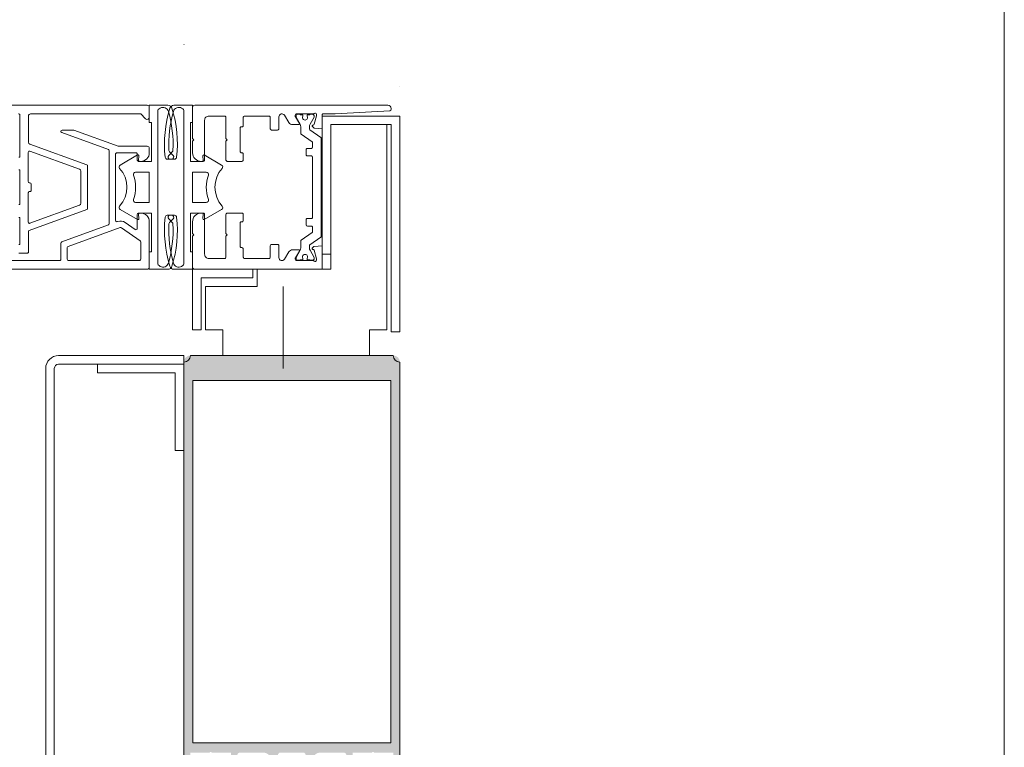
# Model space of a CAD drawing. Header units: metres. Extents: x -3.6 to 84.5, y -11 to 16.8.
# Tile 432 of 656: x 57.902 to 58.13, y -0.12 to 0.049. Entities that reach past the tile are written whole.
import ezdxf

# ---------------------------------------------------------------- set-up
doc = ezdxf.new("R2010")
doc.units = ezdxf.units.M
doc.header["$MEASUREMENT"] = 0
doc.linetypes.add('MITTE', pattern=[0.0508, 0.03175, -0.00635, 0.00635, -0.00635])
doc.linetypes.add('Strichlinie doppelt', pattern=[0.546806, 0.264583, -0.105833, 0.070556, -0.105833])
for name, color, linetype in [('301 - Elemente.Linie', 7, 'Continuous'), ('302 - Elemente.Schraffur', 7, 'Continuous'), ('451 - Universal.Achsen Raster', 7, 'Continuous')]:
    doc.layers.add(name, color=color, linetype=linetype)

msp = doc.modelspace()

# ---------------------------------------------------------------- hatches: boundary and pattern name
at = {"layer": '302 - Elemente.Schraffur', "linetype": 'Continuous', "lineweight": 5}
h = msp.add_hatch(color=7, dxfattribs=at)
h.paths.add_polyline_path([(57.93999, -0.134), (57.94189, -0.134), (57.94269, -0.1332), (57.94269, -0.1326), (57.94149, -0.1326), (57.94149, -0.1299), (57.94594, -0.1299), (57.94594, -0.12988), (57.94595, -0.12986), (57.94596, -0.12984), (57.94597, -0.12982), (57.94598, -0.1298), (57.946, -0.12979), (57.94601, -0.12977), (57.94603, -0.12976), (57.94605, -0.12974), (57.94606, -0.12973), (57.94608, -0.12972), (57.9461, -0.12971), (57.94612, -0.12971), (57.94615, -0.1297), (57.94617, -0.1297), (57.94619, -0.1297), (57.94621, -0.1297), (57.94623, -0.1297), (57.94625, -0.12971), (57.94627, -0.12971), (57.94629, -0.12972), (57.94631, -0.12973), (57.94633, -0.12974), (57.94635, -0.12976), (57.94637, -0.12977), (57.94638, -0.12979), (57.94639, -0.1298), (57.94641, -0.12982), (57.94642, -0.12984), (57.94643, -0.12986), (57.94643, -0.12988), (57.94644, -0.1299), (57.95089, -0.1299), (57.95089, -0.1326), (57.94969, -0.1326), (57.94969, -0.1332), (57.95059, -0.1341), (57.95189, -0.1341), (57.95191, -0.1341), (57.95194, -0.1341), (57.95196, -0.13409), (57.95199, -0.13409), (57.95201, -0.13408), (57.95203, -0.13408), (57.95206, -0.13407), (57.95208, -0.13406), (57.9521, -0.13405), (57.95212, -0.13404), (57.95215, -0.13403), (57.95217, -0.13402), (57.95219, -0.134), (57.95221, -0.13399), (57.95222, -0.13397), (57.95224, -0.13395), (57.95226, -0.13394), (57.95228, -0.13392), (57.95229, -0.1339), (57.9523, -0.13388), (57.95232, -0.13386), (57.95233, -0.13384), (57.95234, -0.13381), (57.95235, -0.13379), (57.95236, -0.13377), (57.95237, -0.13375), (57.95237, -0.13372), (57.95238, -0.1337), (57.95238, -0.13367), (57.95239, -0.13365), (57.95239, -0.13362), (57.95239, -0.1336), (57.95239, -0.1215), (57.95239, -0.12148), (57.95239, -0.12145), (57.95239, -0.12143), (57.9524, -0.1214), (57.9524, -0.12138), (57.95241, -0.12135), (57.95242, -0.12133), (57.95243, -0.12131), (57.95244, -0.12129), (57.95245, -0.12126), (57.95246, -0.12124), (57.95247, -0.12122), (57.95249, -0.1212), (57.9525, -0.12118), (57.95252, -0.12116), (57.95254, -0.12115), (57.95255, -0.12113), (57.95257, -0.12111), (57.95259, -0.1211), (57.95261, -0.12108), (57.95263, -0.12107), (57.95265, -0.12106), (57.95268, -0.12105), (57.9527, -0.12104), (57.95272, -0.12103), (57.95274, -0.12102), (57.95277, -0.12101), (57.95279, -0.12101), (57.95282, -0.12101), (57.95284, -0.121), (57.95286, -0.121), (57.95289, -0.121), (57.95849, -0.121), (57.95856, -0.121), (57.95864, -0.12101), (57.95871, -0.12102), (57.95878, -0.12103), (57.95885, -0.12104), (57.95892, -0.12106), (57.95899, -0.12109), (57.95906, -0.12111), (57.95913, -0.12114), (57.9592, -0.12118), (57.95926, -0.12121), (57.95932, -0.12125), (57.95938, -0.1213), (57.95944, -0.12134), (57.9595, -0.12139), (57.95955, -0.12144), (57.9596, -0.12149), (57.95965, -0.12155), (57.95969, -0.12161), (57.95974, -0.12167), (57.95978, -0.12173), (57.95981, -0.12179), (57.95984, -0.12186), (57.95987, -0.12193), (57.9599, -0.12199), (57.95992, -0.12206), (57.95994, -0.12214), (57.95996, -0.12221), (57.95997, -0.12228), (57.95998, -0.12235), (57.95999, -0.12243), (57.95999, -0.1225), (57.95999, -0.1495), (57.95999, -0.14952), (57.95999, -0.14955), (57.95999, -0.14957), (57.96, -0.1496), (57.96, -0.14962), (57.96001, -0.14965), (57.96002, -0.14967), (57.96003, -0.14969), (57.96004, -0.14971), (57.96005, -0.14974), (57.96006, -0.14976), (57.96007, -0.14978), (57.96009, -0.1498), (57.9601, -0.14982), (57.96012, -0.14984), (57.96014, -0.14985), (57.96015, -0.14987), (57.96017, -0.14989), (57.96019, -0.1499), (57.96021, -0.14992), (57.96023, -0.14993), (57.96025, -0.14994), (57.96028, -0.14995), (57.9603, -0.14996), (57.96032, -0.14997), (57.96034, -0.14998), (57.96037, -0.14998), (57.96039, -0.14999), (57.96042, -0.14999), (57.96044, -0.15), (57.96046, -0.15), (57.96049, -0.15), (57.96149, -0.15), (57.96154, -0.15), (57.96159, -0.15), (57.96164, -0.14999), (57.96168, -0.14998), (57.96173, -0.14997), (57.96178, -0.14996), (57.96183, -0.14994), (57.96187, -0.14992), (57.96192, -0.1499), (57.96196, -0.14988), (57.962, -0.14986), (57.96204, -0.14983), (57.96208, -0.1498), (57.96212, -0.14977), (57.96216, -0.14974), (57.9622, -0.14971), (57.96223, -0.14967), (57.96226, -0.14963), (57.96229, -0.1496), (57.96232, -0.14956), (57.96235, -0.14951), (57.96237, -0.14947), (57.96239, -0.14943), (57.96241, -0.14938), (57.96243, -0.14934), (57.96245, -0.14929), (57.96246, -0.14924), (57.96247, -0.1492), (57.96248, -0.14915), (57.96248, -0.1491), (57.96249, -0.14905), (57.96249, -0.149), (57.96299, -0.14871), (57.96299, -0.14749), (57.96249, -0.1472), (57.96299, -0.14691), (57.96299, -0.14569), (57.96249, -0.1454), (57.96299, -0.14511), (57.96299, -0.14389), (57.96249, -0.1436), (57.96299, -0.14331), (57.96299, -0.14209), (57.96249, -0.1418), (57.96299, -0.14151), (57.96299, -0.14029), (57.96249, -0.14), (57.96299, -0.13971), (57.96299, -0.13849), (57.96249, -0.1382), (57.96299, -0.13791), (57.96299, -0.13669), (57.96249, -0.1364), (57.96299, -0.13611), (57.96299, -0.13416), (57.96412, -0.1322), (57.96416, -0.13214), (57.9642, -0.13209), (57.96424, -0.13204), (57.96428, -0.13199), (57.96433, -0.13195), (57.96438, -0.13191), (57.96443, -0.13187), (57.96449, -0.13183), (57.96455, -0.1318), (57.96461, -0.13178), (57.96467, -0.13175), (57.96473, -0.13173), (57.96479, -0.13172), (57.96486, -0.13171), (57.96492, -0.1317), (57.96499, -0.1317), (57.96505, -0.1317), (57.96512, -0.13171), (57.96518, -0.13172), (57.96525, -0.13173), (57.96531, -0.13175), (57.96537, -0.13178), (57.96543, -0.1318), (57.96549, -0.13183), (57.96554, -0.13187), (57.9656, -0.13191), (57.96565, -0.13195), (57.9657, -0.13199), (57.96574, -0.13204), (57.96578, -0.13209), (57.96582, -0.13214), (57.96586, -0.1322), (57.96699, -0.13416), (57.96699, -0.13521), (57.96749, -0.1355), (57.96699, -0.13579), (57.96699, -0.13701), (57.96749, -0.1373), (57.96699, -0.13759), (57.96699, -0.13881), (57.96749, -0.1391), (57.96699, -0.13939), (57.96699, -0.14061), (57.96749, -0.1409), (57.96699, -0.14119), (57.96699, -0.14241), (57.96749, -0.1427), (57.96699, -0.14299), (57.96699, -0.14421), (57.96749, -0.1445), (57.96699, -0.14479), (57.96699, -0.14601), (57.96749, -0.1463), (57.96699, -0.14659), (57.96699, -0.14781), (57.96749, -0.1481), (57.96749, -0.149), (57.96749, -0.14905), (57.96749, -0.1491), (57.9675, -0.14915), (57.96751, -0.1492), (57.96752, -0.14924), (57.96753, -0.14929), (57.96755, -0.14934), (57.96757, -0.14938), (57.96759, -0.14943), (57.96761, -0.14947), (57.96763, -0.14951), (57.96766, -0.14956), (57.96769, -0.1496), (57.96772, -0.14963), (57.96775, -0.14967), (57.96778, -0.14971), (57.96782, -0.14974), (57.96785, -0.14977), (57.96789, -0.1498), (57.96793, -0.14983), (57.96797, -0.14986), (57.96802, -0.14988), (57.96806, -0.1499), (57.96811, -0.14992), (57.96815, -0.14994), (57.9682, -0.14996), (57.96825, -0.14997), (57.96829, -0.14998), (57.96834, -0.14999), (57.96839, -0.15), (57.96844, -0.15), (57.96849, -0.15), (57.96949, -0.15), (57.96951, -0.15), (57.96954, -0.15), (57.96956, -0.14999), (57.96959, -0.14999), (57.96961, -0.14998), (57.96963, -0.14998), (57.96966, -0.14997), (57.96968, -0.14996), (57.9697, -0.14995), (57.96972, -0.14994), (57.96975, -0.14993), (57.96977, -0.14992), (57.96979, -0.1499), (57.96981, -0.14989), (57.96982, -0.14987), (57.96984, -0.14985), (57.96986, -0.14984), (57.96988, -0.14982), (57.96989, -0.1498), (57.9699, -0.14978), (57.96992, -0.14976), (57.96993, -0.14974), (57.96994, -0.14971), (57.96995, -0.14969), (57.96996, -0.14967), (57.96997, -0.14965), (57.96997, -0.14962), (57.96998, -0.1496), (57.96998, -0.14957), (57.96999, -0.14955), (57.96999, -0.14952), (57.96999, -0.1495), (57.96999, -0.1225), (57.96999, -0.12243), (57.97, -0.12235), (57.97001, -0.12228), (57.97002, -0.12221), (57.97003, -0.12214), (57.97005, -0.12206), (57.97008, -0.12199), (57.9701, -0.12193), (57.97013, -0.12186), (57.97017, -0.12179), (57.9702, -0.12173), (57.97024, -0.12167), (57.97028, -0.12161), (57.97033, -0.12155), (57.97038, -0.12149), (57.97043, -0.12144), (57.97048, -0.12139), (57.97054, -0.12134), (57.9706, -0.1213), (57.97066, -0.12125), (57.97072, -0.12121), (57.97078, -0.12118), (57.97085, -0.12114), (57.97091, -0.12111), (57.97098, -0.12109), (57.97105, -0.12106), (57.97112, -0.12104), (57.9712, -0.12103), (57.97127, -0.12102), (57.97134, -0.12101), (57.97142, -0.121), (57.97149, -0.121), (57.97709, -0.121), (57.97711, -0.121), (57.97714, -0.121), (57.97716, -0.12101), (57.97719, -0.12101), (57.97721, -0.12101), (57.97723, -0.12102), (57.97726, -0.12103), (57.97728, -0.12104), (57.9773, -0.12105), (57.97732, -0.12106), (57.97735, -0.12107), (57.97737, -0.12108), (57.97739, -0.1211), (57.97741, -0.12111), (57.97742, -0.12113), (57.97744, -0.12115), (57.97746, -0.12116), (57.97748, -0.12118), (57.97749, -0.1212), (57.9775, -0.12122), (57.97752, -0.12124), (57.97753, -0.12126), (57.97754, -0.12129), (57.97755, -0.12131), (57.97756, -0.12133), (57.97757, -0.12135), (57.97757, -0.12138), (57.97758, -0.1214), (57.97758, -0.12143), (57.97759, -0.12145), (57.97759, -0.12148), (57.97759, -0.1215), (57.97759, -0.1336), (57.97759, -0.13362), (57.97759, -0.13365), (57.97759, -0.13367), (57.9776, -0.1337), (57.9776, -0.13372), (57.97761, -0.13375), (57.97762, -0.13377), (57.97763, -0.13379), (57.97764, -0.13381), (57.97765, -0.13384), (57.97766, -0.13386), (57.97767, -0.13388), (57.97769, -0.1339), (57.9777, -0.13392), (57.97772, -0.13394), (57.97774, -0.13395), (57.97775, -0.13397), (57.97777, -0.13399), (57.97779, -0.134), (57.97781, -0.13402), (57.97783, -0.13403), (57.97785, -0.13404), (57.97788, -0.13405), (57.9779, -0.13406), (57.97792, -0.13407), (57.97794, -0.13408), (57.97797, -0.13408), (57.97799, -0.13409), (57.97802, -0.13409), (57.97804, -0.1341), (57.97806, -0.1341), (57.97809, -0.1341), (57.97939, -0.1341), (57.98029, -0.1332), (57.98029, -0.1326), (57.97909, -0.1326), (57.97909, -0.1299), (57.98354, -0.1299), (57.98354, -0.12988), (57.98355, -0.12986), (57.98356, -0.12984), (57.98357, -0.12982), (57.98358, -0.1298), (57.9836, -0.12979), (57.98361, -0.12977), (57.98363, -0.12976), (57.98365, -0.12974), (57.98366, -0.12973), (57.98368, -0.12972), (57.9837, -0.12971), (57.98372, -0.12971), (57.98375, -0.1297), (57.98377, -0.1297), (57.98379, -0.1297), (57.98381, -0.1297), (57.98383, -0.1297), (57.98385, -0.12971), (57.98387, -0.12971), (57.98389, -0.12972), (57.98391, -0.12973), (57.98393, -0.12974), (57.98395, -0.12976), (57.98397, -0.12977), (57.98398, -0.12979), (57.98399, -0.1298), (57.98401, -0.12982), (57.98402, -0.12984), (57.98403, -0.12986), (57.98403, -0.12988), (57.98404, -0.1299), (57.98849, -0.1299), (57.98849, -0.1326), (57.98729, -0.1326), (57.98729, -0.1332), (57.98809, -0.134), (57.98999, -0.134), (57.98999, -0.0305), (57.98999, -0.03043), (57.98998, -0.03035), (57.98997, -0.03028), (57.98996, -0.03021), (57.98994, -0.03014), (57.98992, -0.03006), (57.9899, -0.02999), (57.98987, -0.02993), (57.98984, -0.02986), (57.98981, -0.02979), (57.98978, -0.02973), (57.98974, -0.02967), (57.98969, -0.02961), (57.98965, -0.02955), (57.9896, -0.02949), (57.98955, -0.02944), (57.9895, -0.02939), (57.98944, -0.02934), (57.98938, -0.0293), (57.98932, -0.02925), (57.98926, -0.02921), (57.9892, -0.02918), (57.98913, -0.02914), (57.98906, -0.02911), (57.98899, -0.02909), (57.98892, -0.02906), (57.98885, -0.02904), (57.98878, -0.02903), (57.98871, -0.02902), (57.98864, -0.02901), (57.98856, -0.029), (57.98849, -0.029), (57.94149, -0.029), (57.94142, -0.029), (57.94134, -0.02901), (57.94127, -0.02902), (57.9412, -0.02903), (57.94112, -0.02904), (57.94105, -0.02906), (57.94098, -0.02909), (57.94091, -0.02911), (57.94085, -0.02914), (57.94078, -0.02918), (57.94072, -0.02921), (57.94066, -0.02925), (57.9406, -0.0293), (57.94054, -0.02934), (57.94048, -0.02939), (57.94043, -0.02944), (57.94038, -0.02949), (57.94033, -0.02955), (57.94028, -0.02961), (57.94024, -0.02967), (57.9402, -0.02973), (57.94017, -0.02979), (57.94013, -0.02986), (57.9401, -0.02993), (57.94008, -0.02999), (57.94005, -0.03006), (57.94003, -0.03014), (57.94002, -0.03021), (57.94001, -0.03028), (57.94, -0.03035), (57.93999, -0.03043), (57.93999, -0.0305)])
h.paths.add_polyline_path([(57.94149, -0.121), (57.94594, -0.121), (57.94595, -0.12096), (57.94597, -0.12092), (57.946, -0.12089), (57.94603, -0.12086), (57.94606, -0.12083), (57.9461, -0.12081), (57.94615, -0.1208), (57.94619, -0.1208), (57.94623, -0.1208), (57.94627, -0.12081), (57.94631, -0.12083), (57.94635, -0.12086), (57.94638, -0.12089), (57.94641, -0.12092), (57.94643, -0.12096), (57.94644, -0.121), (57.95089, -0.121), (57.95089, -0.1267), (57.94969, -0.1267), (57.94969, -0.1273), (57.95034, -0.12795), (57.95039, -0.12801), (57.95043, -0.12808), (57.95046, -0.12816), (57.95048, -0.12824), (57.95048, -0.12832), (57.95047, -0.1284), (57.95045, -0.12848), (57.95041, -0.12856), (57.95036, -0.12862), (57.95031, -0.12868), (57.95024, -0.12873), (57.95016, -0.12877), (57.95008, -0.12879), (57.95, -0.1288), (57.94992, -0.1288), (57.94984, -0.12878), (57.94976, -0.12875), (57.94969, -0.12871), (57.94963, -0.12865), (57.94857, -0.12759), (57.94845, -0.12749), (57.94831, -0.12741), (57.94817, -0.12735), (57.94802, -0.12731), (57.94786, -0.1273), (57.94452, -0.1273), (57.94436, -0.12731), (57.94421, -0.12735), (57.94406, -0.12741), (57.94393, -0.12749), (57.94381, -0.12759), (57.94275, -0.12865), (57.94269, -0.12871), (57.94262, -0.12875), (57.94254, -0.12878), (57.94246, -0.1288), (57.94238, -0.1288), (57.94229, -0.12879), (57.94221, -0.12877), (57.94214, -0.12873), (57.94207, -0.12868), (57.94201, -0.12862), (57.94197, -0.12856), (57.94193, -0.12848), (57.94191, -0.1284), (57.9419, -0.12832), (57.9419, -0.12824), (57.94192, -0.12816), (57.94195, -0.12808), (57.94199, -0.12801), (57.94204, -0.12795), (57.94269, -0.1273), (57.94269, -0.1267), (57.94149, -0.1267)], flags=0)
h.paths.add_polyline_path([(57.94209, -0.1187), (57.94209, -0.0348), (57.98789, -0.0348), (57.98789, -0.1187)], flags=0)
h.paths.add_polyline_path([(57.96179, -0.1215), (57.9618, -0.12142), (57.96181, -0.12135), (57.96184, -0.12127), (57.96188, -0.12121), (57.96194, -0.12115), (57.962, -0.1211), (57.96206, -0.12105), (57.96213, -0.12102), (57.96221, -0.12101), (57.96229, -0.121), (57.96769, -0.121), (57.96777, -0.12101), (57.96784, -0.12102), (57.96792, -0.12105), (57.96798, -0.1211), (57.96804, -0.12115), (57.96809, -0.12121), (57.96813, -0.12127), (57.96816, -0.12135), (57.96818, -0.12142), (57.96819, -0.1215), (57.96819, -0.1289), (57.96818, -0.12898), (57.96816, -0.12905), (57.96813, -0.12913), (57.96809, -0.12919), (57.96804, -0.12925), (57.96798, -0.1293), (57.96792, -0.12935), (57.96784, -0.12938), (57.96777, -0.12939), (57.96769, -0.1294), (57.96229, -0.1294), (57.96221, -0.12939), (57.96213, -0.12938), (57.96206, -0.12935), (57.962, -0.1293), (57.96194, -0.12925), (57.96188, -0.12919), (57.96184, -0.12913), (57.96181, -0.12905), (57.9618, -0.12898), (57.96179, -0.1289)], flags=0)
h.paths.add_polyline_path([(57.98029, -0.1267), (57.97909, -0.1267), (57.97909, -0.121), (57.98354, -0.121), (57.98355, -0.12096), (57.98357, -0.12092), (57.9836, -0.12089), (57.98363, -0.12086), (57.98366, -0.12083), (57.9837, -0.12081), (57.98375, -0.1208), (57.98379, -0.1208), (57.98383, -0.1208), (57.98387, -0.12081), (57.98391, -0.12083), (57.98395, -0.12086), (57.98398, -0.12089), (57.98401, -0.12092), (57.98403, -0.12096), (57.98404, -0.121), (57.98849, -0.121), (57.98849, -0.1267), (57.98729, -0.1267), (57.98729, -0.1273), (57.98794, -0.12795), (57.98799, -0.12801), (57.98803, -0.12808), (57.98806, -0.12816), (57.98808, -0.12824), (57.98808, -0.12832), (57.98807, -0.1284), (57.98805, -0.12848), (57.98801, -0.12856), (57.98796, -0.12862), (57.98791, -0.12868), (57.98784, -0.12873), (57.98776, -0.12877), (57.98768, -0.12879), (57.9876, -0.1288), (57.98752, -0.1288), (57.98744, -0.12878), (57.98736, -0.12875), (57.98729, -0.12871), (57.98723, -0.12865), (57.98617, -0.12759), (57.98605, -0.12749), (57.98591, -0.12741), (57.98577, -0.12735), (57.98562, -0.12731), (57.98546, -0.1273), (57.98212, -0.1273), (57.98196, -0.12731), (57.98181, -0.12735), (57.98166, -0.12741), (57.98153, -0.12749), (57.98141, -0.12759), (57.98035, -0.12865), (57.98029, -0.12871), (57.98022, -0.12875), (57.98014, -0.12878), (57.98006, -0.1288), (57.97998, -0.1288), (57.97989, -0.12879), (57.97981, -0.12877), (57.97974, -0.12873), (57.97967, -0.12868), (57.97961, -0.12862), (57.97957, -0.12856), (57.97953, -0.12848), (57.97951, -0.1284), (57.9795, -0.12832), (57.9795, -0.12824), (57.97952, -0.12816), (57.97955, -0.12808), (57.97959, -0.12801), (57.97964, -0.12795), (57.98029, -0.1273)], flags=0)

# ---------------------------------------------------------------- linework, layer by layer
at = {"layer": '301 - Elemente.Linie', "color": 7, "linetype": 'Continuous', "lineweight": 5}
for p, q in [((57.93999, 0.04303), (57.94004, 0.04303)), ((57.93999, 0.04303), (57.94004, 0.04303)), ((57.98999, 0.03333), (57.99004, 0.03333)), ((57.98999, 0.03333), (57.99004, 0.03333)), ((57.93999, -0.029), (57.91099, -0.029)), ((57.93999, -0.031), (57.93999, -0.029)), ((57.91099, -0.031), (57.93999, -0.031)), ((57.91999, -0.031), (57.91099, -0.031)), ((57.93999, -0.031), (57.91999, -0.031)), ((57.91999, -0.031), (57.91999, -0.033)), ((57.91999, -0.033), (57.91999, -0.031)), ((57.93999, -0.051), (57.93999, -0.031)), ((57.90799, -0.032), (57.90799, -0.178)), ((57.90999, -0.178), (57.90999, -0.032)), ((57.90999, -0.032), (57.90999, -0.178)), ((57.91999, -0.033), (57.93799, -0.033)), ((57.93799, -0.033), (57.91999, -0.033)), ((57.93799, -0.033), (57.93799, -0.051)), ((57.93799, -0.051), (57.93799, -0.033)), ((57.93799, -0.051), (57.93999, -0.051)), ((57.93999, -0.051), (57.93799, -0.051)), ((57.93999, -0.179), (57.93999, -0.051))]:
    msp.add_line(p, q, dxfattribs=at)
at = {"layer": '301 - Elemente.Linie', "color": 7, "linetype": 'MITTE', "lineweight": 5}
msp.add_line((57.96299, -0.032), (57.96299, -0.013), dxfattribs=at)
at = {"layer": '301 - Elemente.Linie', "color": 7, "linetype": 'Continuous', "lineweight": 5}
for points in [[(57.90174, -0.00525), (57.90374, -0.00525, 0.414214), (57.90399, -0.005), (57.90399, -0.00031, -0.315299), (57.90419, -0.00003), (57.91749, 0.00481, 0.315299), (57.91769, 0.0051), (57.91769, 0.0149, 0.315299), (57.91749, 0.01519), (57.90432, 0.01998, -0.315299), (57.90399, 0.02045), (57.90399, 0.0265, -0.414214), (57.90449, 0.027), (57.92999, 0.027), (57.93114, 0.02585, 0.668179), (57.93199, 0.02621), (57.93199, 0.0285, 0.414214), (57.93149, 0.029), (57.88674, 0.029, 0.414214)], [(57.90169, 0.027, -0.414214), (57.90199, 0.0267), (57.90199, 0.017), (57.90174, 0.017, 0.414214)], [(57.89899, -0.007), (57.91119, -0.007, 0.414214), (57.91149, -0.0067), (57.91149, -0.00295, -0.315299), (57.91169, -0.00267), (57.92254, 0.00128, 0.315299), (57.92269, 0.0015), (57.92269, 0.0185, 0.315301), (57.92254, 0.01872), (57.91169, 0.02267, -0.8391), (57.91179, 0.02325), (57.91442, 0.02325, -0.087489), (57.91452, 0.02323), (57.92477, 0.0195), (57.93149, 0.0195, -0.414214), (57.93199, 0.019), (57.93199, 0.018, -0.414214), (57.92999, 0.016), (57.92949, 0.016, -0.414214), (57.92919, 0.0163), (57.92919, 0.0177, 0.414214), (57.92889, 0.018), (57.92449, 0.018, 0.414214), (57.92419, 0.0177), (57.92419, 0.00231, 0.520567), (57.92459, 0.00203), (57.92473, 0.00208, -0.244698), (57.92637, 0.00186), (57.92872, 0.00022, 0.606688), (57.92919, 0.00047), (57.92919, 0.0037, -0.414214), (57.92949, 0.004), (57.92999, 0.004, -0.414214), (57.93199, 0.002), (57.93199, -0.0085, -0.414214), (57.93149, -0.009), (57.88674, -0.009, -0.414214)], [(57.90174, 0.014), (57.90199, 0.014), (57.90199, 0.006), (57.90174, 0.006, 0.414214)], [(57.90174, 0.003), (57.90199, 0.003), (57.90199, -0.00325), (57.90174, -0.00325, 0.414214)], [(57.98999, -0.134), (57.98999, -0.0305, -0.414214), (57.98849, -0.029), (57.94149, -0.029, -0.414214), (57.93999, -0.0305), (57.93999, -0.134)]]:
    msp.add_lwpolyline(points, format="xyb", dxfattribs=at)
for points in [[(57.93628, 0.029, -0.328613), (57.93723, 0.0283, -0.102891), (57.93832, 0.01695, -0.382548), (57.93782, 0.0165), (57.93682, 0.0165, -0.668179), (57.93647, 0.01735), (57.9373, 0.01818, 0.184605), (57.93745, 0.01851, 0.084992), (57.93641, 0.02756, 0.486278), (57.93451, 0.02833), (57.93424, 0.02817, 0.267949), (57.93399, 0.02774), (57.93399, -0.00774, 0.267949), (57.93424, -0.00817), (57.93451, -0.00833, 0.486278), (57.93641, -0.00756, 0.084992), (57.93745, 0.00149, 0.184605), (57.9373, 0.00182), (57.93647, 0.00265, -0.668179), (57.93682, 0.0035), (57.93782, 0.0035, -0.382548), (57.93832, 0.00305, -0.102891), (57.93723, -0.0083, -0.328613), (57.93628, -0.009), (57.93199, -0.009), (57.93199, -0.005), (57.93249, -0.005), (57.93249, 0.004), (57.92969, 0.004, 0.440011), (57.92949, 0.00378), (57.92958, 0.00272, -0.606815), (57.92928, 0.00253), (57.92524, 0.00486, -0.478247), (57.92512, 0.00563, 0.386242), (57.92512, 0.01437, -0.478247), (57.92524, 0.01514), (57.92928, 0.01747, -0.606815), (57.92958, 0.01728), (57.92949, 0.01622, 0.440011), (57.92969, 0.016), (57.93249, 0.016), (57.93249, 0.025), (57.93199, 0.025), (57.93199, 0.029)], [(57.9377, 0.029, 0.328613), (57.93675, 0.0283, 0.102891), (57.93566, 0.01695, 0.382548), (57.93615, 0.0165), (57.93715, 0.0165, 0.668179), (57.93751, 0.01735), (57.93668, 0.01818, -0.184605), (57.93653, 0.01851, -0.084992), (57.93757, 0.02756, -0.486278), (57.93947, 0.02833), (57.93974, 0.02817, -0.267949), (57.93999, 0.02774), (57.93999, -0.00774, -0.267949), (57.93974, -0.00817), (57.93947, -0.00833, -0.486278), (57.93757, -0.00756, -0.084992), (57.93653, 0.00149, -0.184605), (57.93668, 0.00182), (57.93751, 0.00265, 0.668179), (57.93715, 0.0035), (57.93615, 0.0035, 0.382548), (57.93566, 0.00305, 0.102891), (57.93675, -0.0083, 0.328613), (57.9377, -0.009), (57.94199, -0.009), (57.94199, -0.005), (57.94149, -0.005), (57.94149, 0.004), (57.94429, 0.004, -0.440011), (57.94449, 0.00378), (57.9444, 0.00272, 0.606815), (57.9447, 0.00253), (57.94874, 0.00486, 0.478247), (57.94886, 0.00563, -0.386242), (57.94886, 0.01437, 0.478247), (57.94874, 0.01514), (57.9447, 0.01747, 0.606815), (57.9444, 0.01728), (57.94449, 0.01622, -0.440011), (57.94429, 0.016), (57.94149, 0.016), (57.94149, 0.025), (57.94199, 0.025), (57.94199, 0.029)], [(57.98724, 0.029, -0.414214), (57.98799, 0.02825), (57.98799, 0.02803, -0.397434), (57.98771, 0.02773), (57.97499, 0.027), (57.97229, 0.027, 0.414214), (57.97199, 0.0267), (57.97199, 0.02356), (57.97018, 0.02372, -0.176327), (57.97, 0.0238), (57.96975, 0.02406, -0.57735), (57.96984, 0.02439), (57.97001, 0.02443, 0.267949), (57.97015, 0.02458), (57.97068, 0.02656, 0.065543), (57.97069, 0.02664), (57.97069, 0.0269, 0.6885), (57.97017, 0.0271, -0.213422), (57.96994, 0.027), (57.96609, 0.027, 0.414214), (57.96579, 0.0267), (57.96579, 0.02648, 0.137872), (57.96583, 0.02633), (57.96676, 0.0248, -0.585524), (57.96659, 0.0245), (57.96516, 0.0245, -0.261413), (57.96431, 0.02498), (57.96328, 0.02667, 0.757667), (57.96199, 0.0263), (57.96199, 0.02355, -0.414214), (57.96169, 0.02325), (57.96029, 0.02325, -0.414214), (57.95999, 0.02355), (57.95999, 0.0262, 0.414214), (57.95969, 0.0265), (57.95404, 0.0265, 0.414214), (57.95374, 0.0262), (57.95374, 0.0243, -0.414214), (57.95344, 0.024), (57.95329, 0.024, 0.414214), (57.95299, 0.0237), (57.95299, 0.0183, 0.414214), (57.95329, 0.018), (57.95344, 0.018, -0.414214), (57.95374, 0.0177), (57.95374, 0.0163, -0.414214), (57.95344, 0.016), (57.95004, 0.016, -0.414214), (57.94974, 0.0163), (57.94974, 0.0207), (57.95004, 0.021), (57.94974, 0.0213), (57.94974, 0.0262, 0.414214), (57.94944, 0.0265), (57.94579, 0.0265, 0.414214), (57.94479, 0.0255), (57.94479, 0.0163, -0.414214), (57.94449, 0.016), (57.94399, 0.016, -0.414214), (57.94199, 0.018), (57.94199, 0.0207), (57.94229, 0.021), (57.94199, 0.0213), (57.94199, 0.0285, -0.414214), (57.94249, 0.029)], [(57.96981, 0.01695, 0.414214), (57.96951, 0.01725), (57.96861, 0.01725, -0.414214), (57.96831, 0.01755), (57.96831, 0.0187, -0.414214), (57.96861, 0.019), (57.96951, 0.019, 0.414214), (57.96981, 0.0193), (57.96981, 0.02028, 0.244698), (57.96968, 0.02052), (57.96719, 0.02227, -0.244698), (57.96706, 0.02252), (57.96706, 0.02401, 0.131571), (57.9669, 0.02461), (57.96596, 0.02624), (57.96596, 0.0265, -0.414214), (57.96636, 0.0269), (57.96696, 0.0269), (57.96696, 0.0268), (57.96753, 0.0268), (57.96753, 0.02644, 1.69614), (57.96858, 0.02644), (57.96858, 0.0268), (57.96916, 0.0268), (57.96916, 0.0269), (57.96976, 0.0269, -0.414214), (57.97016, 0.0265), (57.97016, 0.02624), (57.96922, 0.02461, 0.131571), (57.96906, 0.02401), (57.96906, 0.02356, 0.244698), (57.96919, 0.02331), (57.97168, 0.02156, -0.244698), (57.97181, 0.02132), (57.97181, -0.00132, -0.244698), (57.97168, -0.00156), (57.96919, -0.00331, 0.244698), (57.96906, -0.00356), (57.96906, -0.00401, 0.131571), (57.96922, -0.00461), (57.97016, -0.00624), (57.97016, -0.0065, -0.414214), (57.96976, -0.0069), (57.96916, -0.0069), (57.96916, -0.0068), (57.96858, -0.0068), (57.96858, -0.00644, 1.69614), (57.96753, -0.00644), (57.96753, -0.0068), (57.96696, -0.0068), (57.96696, -0.0069), (57.96636, -0.0069, -0.414214), (57.96596, -0.0065), (57.96596, -0.00624), (57.9669, -0.00461, 0.131571), (57.96706, -0.00401), (57.96706, -0.00251, -0.244698), (57.96719, -0.00227), (57.96968, -0.00052, 0.244698), (57.96981, -0.00028), (57.96981, 0.0007, 0.414214), (57.96951, 0.001), (57.96861, 0.001, -0.414214), (57.96831, 0.0013), (57.96831, 0.00245, -0.414214), (57.96861, 0.00275), (57.96951, 0.00275, 0.414214), (57.96981, 0.00305)], [(57.90395, 0.01808, -0.520567), (57.90435, 0.01836), (57.91582, 0.01418, -0.315299), (57.91615, 0.01371), (57.91615, 0.00629, -0.315299), (57.91582, 0.00582), (57.90435, 0.00164, -0.520567), (57.90395, 0.00192), (57.90395, 0.0087, -0.414214), (57.90425, 0.009), (57.90435, 0.009, 0.414214), (57.90465, 0.0093), (57.90465, 0.0107, 0.414214), (57.90435, 0.011), (57.90425, 0.011, -0.414214), (57.90395, 0.0113)], [(57.93199, 0.0135), (57.92879, 0.0135, 0.517638), (57.92832, 0.01283, -0.171573), (57.92832, 0.00717, 0.517638), (57.92879, 0.0065), (57.93199, 0.0065)], [(57.94199, 0.0135), (57.94519, 0.0135, -0.517638), (57.94566, 0.01283, 0.171573), (57.94566, 0.00717, -0.517638), (57.94519, 0.0065), (57.94199, 0.0065)], [(57.94249, -0.009), (57.97199, -0.009), (57.97199, -0.00356), (57.97018, -0.00372, 0.176327), (57.97, -0.0038), (57.96975, -0.00405, 0.57735), (57.96984, -0.00439), (57.97001, -0.00443, -0.267949), (57.97015, -0.00458), (57.97068, -0.00656, -0.065543), (57.97069, -0.00664), (57.97069, -0.0069, -0.6885), (57.97017, -0.0071, 0.213422), (57.96994, -0.007), (57.96609, -0.007, -0.414214), (57.96579, -0.0067), (57.96579, -0.00648, -0.137872), (57.96583, -0.00633), (57.96676, -0.0048, 0.585524), (57.96659, -0.0045), (57.96516, -0.0045, 0.261413), (57.96431, -0.00498), (57.96328, -0.00667, -0.757667), (57.96199, -0.0063), (57.96199, -0.00355, 0.414214), (57.96169, -0.00325), (57.96029, -0.00325, 0.414214), (57.95999, -0.00355), (57.95999, -0.0062, -0.414214), (57.95969, -0.0065), (57.95404, -0.0065, -0.414214), (57.95374, -0.0062), (57.95374, -0.0043, 0.414214), (57.95344, -0.004), (57.95329, -0.004, -0.414214), (57.95299, -0.0037), (57.95299, 0.0017, -0.414214), (57.95329, 0.002), (57.95344, 0.002, 0.414214), (57.95374, 0.0023), (57.95374, 0.0037, 0.414214), (57.95344, 0.004), (57.95004, 0.004, 0.414214), (57.94974, 0.0037), (57.94974, -0.0007), (57.95004, -0.001), (57.94974, -0.0013), (57.94974, -0.0062, -0.414214), (57.94944, -0.0065), (57.94579, -0.0065, -0.414214), (57.94479, -0.0055), (57.94479, 0.0037, 0.414214), (57.94449, 0.004), (57.94399, 0.004, 0.414214), (57.94199, 0.002), (57.94199, -0.0007), (57.94229, -0.001), (57.94199, -0.0013), (57.94199, -0.0085, 0.414214)], [(57.91329, -0.007, -0.414214), (57.91299, -0.0067), (57.91299, -0.004, -0.315299), (57.91319, -0.00372), (57.92524, 0.00067, -0.244698), (57.92551, 0.00063), (57.92986, -0.00241, -0.244698), (57.92999, -0.00266), (57.92999, -0.0067, -0.414214), (57.92969, -0.007)]]:
    msp.add_lwpolyline(points, format="xyb", close=True, dxfattribs=at)
for points in [[(57.97199, -0.0055), (57.97199, 0.0265), (57.98999, 0.0265), (57.98999, -0.0235), (57.98799, -0.0235), (57.98799, 0.0245), (57.97399, 0.0245), (57.97399, -0.0055)], [(57.95699, -0.009), (57.95699, -0.013), (57.94499, -0.013), (57.94499, -0.023), (57.94899, -0.023), (57.94899, -0.029), (57.98299, -0.029), (57.98299, -0.023), (57.98699, -0.023), (57.98699, 0.0245), (57.97399, 0.0245), (57.97399, -0.009)], [(57.95599, -0.011), (57.95599, -0.009), (57.94199, -0.009), (57.94199, -0.023), (57.94399, -0.023), (57.94399, -0.011)], [(57.94209, -0.0348), (57.98789, -0.0348), (57.98789, -0.1187), (57.94209, -0.1187)]]:
    msp.add_lwpolyline(points, close=True, dxfattribs=at)
msp.add_lwpolyline([(57.93999, -0.051), (57.93999, -0.179)], dxfattribs=at)
for radius in [0.003, 0.001, 0.001]:
    msp.add_arc((57.91099, -0.032), radius, 90, 180, dxfattribs=at)
at = {"layer": '451 - Universal.Achsen Raster', "color": 160, "linetype": 'Strichlinie doppelt', "lineweight": 9, "true_color": 0x3232ff}
msp.add_line((58.12999, -10.585), (58.12999, 16.355), dxfattribs=at)

doc.saveas('drawing.dxf')
